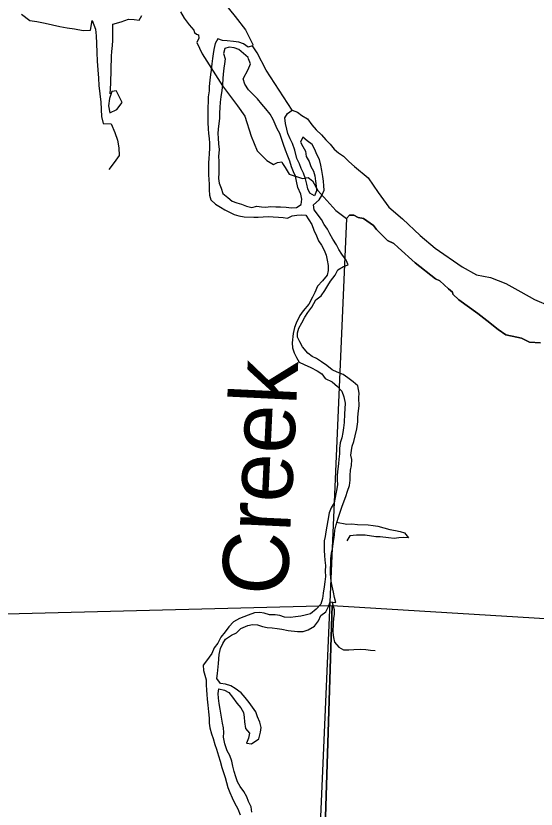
# Model space of a CAD drawing. Extents: x 1588073 to 2013523, y 1090242 to 1357120.
# Drawn here: x 1841684 to 1845644, y 1243328 to 1249361 of the extents above; entities that cross this region are included whole.
import ezdxf

# ---------------------------------------------------------------- set-up
doc = ezdxf.new("R2010")
doc.units = 0
for name, color, linetype in [('GM_X_County', 7, 'Continuous'), ('GM_X_Major_Lake', 7, 'Continuous'), ('GM_X_Minor_River', 7, 'Continuous'), ('GM_X_Minor_River_Text', 7, 'Continuous'), ('GM_X_Section', 7, 'Continuous'), ('GM_X_Township', 7, 'Continuous')]:
    doc.layers.add(name, color=color, linetype=linetype)

msp = doc.modelspace()

# ---------------------------------------------------------------- linework, layer by layer
at = {"layer": 'GM_X_County'}
msp.add_lwpolyline([(1842937.2, 1249392.1), (1842965.4, 1249342.2), (1843003.3, 1249293.4), (1843038, 1249252.2), (1843043.4, 1249233.7), (1843057.5, 1249222.9), (1843072.7, 1249216.4), (1843076, 1249191.5), (1843060.8, 1249158.9), (1843100.9, 1249071.1), (1843257, 1248829.3), (1843372, 1248677.5), (1843426.2, 1248598.3), (1843474.3, 1248444.9), (1843520.3, 1248333.8), (1843594.9, 1248260.7), (1843644.1, 1248230.6), (1843674.3, 1248246.4), (1843709.2, 1248249.6), (1843714, 1248238.5), (1843733, 1248208.3), (1843763.2, 1248156), (1843864.8, 1248124.2), (1843907.7, 1248132.1), (1843941, 1248106.7), (1843982.3, 1248033.7), (1844118.8, 1247881.3), (1844199.8, 1247821), (1844223.2, 1247844.9), (1844254.9, 1247844.9), (1844290.2, 1247826.8), (1844329.1, 1247818.7), (1844407, 1247765.3), (1844428.7, 1247736.3), (1844461.3, 1247703.7), (1844512.9, 1247652.1), (1844560, 1247628.6), (1844592.5, 1247598.7), (1844723.8, 1247482.9), (1844877.7, 1247360.7), (1844910.2, 1247345.3), (1844977.2, 1247284.7), (1845007.1, 1247260.2), (1845008.9, 1247244.8), (1845054.2, 1247201.4), (1845199.9, 1247097.1), (1845267.8, 1247043.9), (1845353.8, 1246976), (1845413.5, 1246934.4), (1845497.7, 1246917.2), (1845532.1, 1246909), (1845593.6, 1246880.1), (1845677.8, 1246873.7)], dxfattribs=at)
at = {"layer": 'GM_X_Major_Lake'}
for p, q in [((1843520.3, 1249080.3), (1843485.1, 1249133.6)), ((1843588, 1248948.1), (1843520.3, 1249080.3)), ((1843785.9, 1248643.4), (1843588, 1248948.1))]:
    msp.add_line(p, q, dxfattribs=at)
for points in [[(1843267.7, 1249462.2), (1843351.8, 1249355.9), (1843431.9, 1249253.7), (1843487.9, 1249143.4), (1843485.1, 1249133.6)], [(1843785.9, 1248643.4), (1843827.5, 1248628.2), (1843860.9, 1248603.1), (1843902.3, 1248577.9), (1843937.1, 1248532.7), (1843970, 1248493.6), (1844009.1, 1248456.4), (1844044.1, 1248419.3), (1844075.2, 1248384.3), (1844106.2, 1248347.3), (1844139.4, 1248318.2), (1844176.8, 1248293.1), (1844218.7, 1248253)], [(1844218.7, 1248253), (1844260.6, 1248215.1), (1844364.7, 1248128.9), (1844440.8, 1248018.6), (1844522.9, 1247906.3), (1844627, 1247816.1), (1844761.1, 1247689.8), (1844875.2, 1247593.6), (1845079.3, 1247453.2)], [(1845079.3, 1247453.2), (1845189.4, 1247391.1), (1845295.5, 1247371), (1845411.6, 1247324.9), (1845527.7, 1247262.8), (1845631.8, 1247202.6), (1845749.9, 1247152.5), (1845867.9, 1247076.4), (1845968, 1247012.2), (1846072.1, 1246966.1), (1846178.2, 1246922), (1846284.3, 1246861.9), (1846430.4, 1246713.5), (1846460.4, 1246682.5)]]:
    msp.add_lwpolyline(points, dxfattribs=at)
at = {"layer": 'GM_X_Minor_River'}
for points in [[(1841725.8, 1249374.9), (1841790.5, 1249324.9), (1841844.4, 1249317.3), (1841906.2, 1249305.5), (1841964, 1249291.8), (1842019.8, 1249280.2), (1842073.6, 1249270.6), (1842129.5, 1249263), (1842195.3, 1249249), (1842251.6, 1249253.4), (1842263.6, 1249325.3), (1842289.9, 1249260.3), (1842294.4, 1249208), (1842298.8, 1249151.7), (1842300.8, 1249081.5), (1842302.9, 1249015.2), (1842307.1, 1248950.9), (1842313.3, 1248886.5), (1842315.7, 1248830.3), (1842330.1, 1248703.4), (1842335, 1248595), (1842347.6, 1248542.4), (1842409.6, 1248538.6), (1842437.8, 1248473.6), (1842458.2, 1248414.9), (1842466.6, 1248358.5), (1842471, 1248300.1), (1842431.3, 1248245.1), (1842391.7, 1248192.1)], [(1842402.1, 1248767.6), (1842403.2, 1248805.7), (1842406.5, 1248849.7), (1842412.3, 1249054.2), (1842415.3, 1249090.2), (1842420.6, 1249136.2), (1842421.7, 1249174.3), (1842421.1, 1249224.5), (1842422.2, 1249262.5), (1842421.2, 1249296.7), (1842485.9, 1249314.9), (1842540.6, 1249335.4), (1842584.6, 1249332.1), (1842622.6, 1249329), (1842643.6, 1249362.5)], [(1843485.1, 1249133.6), (1843450.7, 1249122.5), (1843415.3, 1249147.6), (1843381.6, 1249160.6), (1843339.6, 1249165.9), (1843291.7, 1249171.3), (1843257.7, 1249174.2), (1843219.9, 1249185.4), (1843200.9, 1249151.8), (1843189.6, 1249106), (1843184.6, 1249072), (1843179.6, 1249036.1), (1843176.4, 1248996), (1843171.1, 1248948), (1843166.1, 1248914.1), (1843160.9, 1248872.1), (1843155.5, 1248824.1), (1843154.5, 1248790), (1843147.3, 1248746.1), (1843143.9, 1248627.8), (1843144.8, 1248587.7), (1843145.7, 1248549.5), (1843146.3, 1248501.4), (1843149.3, 1248465.2), (1843154.3, 1248428.9), (1843157.2, 1248392.7), (1843158.2, 1248354.6), (1843155, 1248312.5), (1843151.9, 1248276.5), (1843149, 1248242.5), (1843150, 1248208.3), (1843150.4, 1248152.2), (1843153.4, 1248116), (1843154.4, 1248081.8), (1843155.2, 1248037.7), (1843158, 1247997.5), (1843169, 1247961), (1843202.1, 1247928), (1843241.6, 1247904.8), (1843275.1, 1247885.8), (1843310.7, 1247866.7), (1843344.3, 1247849.6), (1843382.1, 1247840.5), (1843421.9, 1247831.4), (1843494, 1247829.3), (1843528.1, 1247830.3), (1843566.3, 1247833.2), (1843606.4, 1247834.1), (1843642.5, 1247833), (1843682.5, 1247829.9), (1843718.5, 1247826.8), (1843752.4, 1247821.8), (1843787, 1247838.9), (1843821.2, 1247843.9), (1843857.4, 1247848.9), (1843891.4, 1247845.9), (1843914.5, 1247809.1), (1843935.5, 1247774.4), (1843952.3, 1247731.8), (1843971.1, 1247687.1), (1843988.1, 1247650.5), (1844011.2, 1247615.8), (1844030.2, 1247579.1), (1844045.1, 1247540.6), (1844054.1, 1247502.2), (1844060.9, 1247461.8), (1844061.8, 1247423.7), (1844052.8, 1247387.8), (1844017.5, 1247346.7), (1843980.3, 1247305.7), (1843958.9, 1247258.2), (1843941.8, 1247220.5), (1843914.2, 1247167.1), (1843870.7, 1247118.3), (1843845.6, 1247080.9), (1843817.9, 1247023.5), (1843804.9, 1246989.8), (1843793.6, 1246945.9), (1843787.6, 1246873.9), (1843788.5, 1246835.8), (1843801.5, 1246799.3), (1843818.5, 1246762.7), (1843839.5, 1246727.9), (1843877.1, 1246708.8), (1843928.5, 1246685.3), (1843978, 1246661.8), (1844011.4, 1246638.7), (1844038.4, 1246601.8), (1844091.9, 1246578.2), (1844131, 1246543), (1844166, 1246505.9), (1844180.8, 1246463.3), (1844189.5, 1246414.9), (1844188.3, 1246372.8), (1844185.2, 1246334.8), (1844181.3, 1246268.7), (1844178.2, 1246228.7), (1844173.1, 1246192.7), (1844166, 1246152.8), (1844152.8, 1246113.1), (1844147.6, 1246071.1)], [(1843785.9, 1248643.4), (1843588, 1248948.1), (1843520.3, 1249080.3), (1843485.1, 1249133.6)], [(1843451.9, 1249045.5), (1843380, 1249104.5), (1843344.3, 1249117.6), (1843308.3, 1249122.6), (1843274, 1249113.6), (1843264.8, 1249073.7), (1843275.8, 1249035.3), (1843270.7, 1248997.3), (1843267.7, 1248963.3), (1843262.4, 1248917.3), (1843259.4, 1248883.3), (1843256.1, 1248837.2), (1843250.8, 1248793.3), (1843243.5, 1248745.3), (1843238.3, 1248703.3), (1843237.2, 1248665.2), (1843233.9, 1248621.2), (1843232.8, 1248583.1), (1843222.4, 1248499.2), (1843221.5, 1248465.1), (1843224.5, 1248430.9), (1843225.3, 1248388.7), (1843230, 1248344.5), (1843226.6, 1248292.4), (1843227.5, 1248256.3), (1843228.3, 1248214.1), (1843229, 1248167.9), (1843225.8, 1248123.9), (1843230.8, 1248089.7), (1843245.7, 1248051.1), (1843258.6, 1248010.6), (1843297.8, 1247979.4), (1843331.1, 1247952.3), (1843366.9, 1247939.3), (1843400.6, 1247928.3), (1843438.3, 1247913.1), (1843480.1, 1247903.9), (1843518.5, 1247912.8), (1843552.4, 1247907.8), (1843586.4, 1247904.9), (1843622.7, 1247911.8), (1843662.7, 1247908.7), (1843698.8, 1247909.6), (1843740.8, 1247906.4), (1843780.7, 1247901.3), (1843818.9, 1247902.2), (1843855.6, 1247925.2), (1843860.8, 1247967.2), (1843851.9, 1248005.5), (1843829.3, 1248056.3), (1843820.6, 1248104.7), (1843811.6, 1248141.1), (1843796.6, 1248175.7), (1843781.6, 1248212.2), (1843768.8, 1248256.7), (1843753.8, 1248293.2), (1843737.1, 1248339.9), (1843720.3, 1248382.5), (1843707.3, 1248421), (1843692.6, 1248465.5), (1843671.6, 1248502.3), (1843658.5, 1248536.7), (1843641.5, 1248573.3), (1843618.6, 1248614.1), (1843585.7, 1248653.2), (1843556.6, 1248690.1), (1843523.7, 1248729.2), (1843488.6, 1248764.3), (1843453.4, 1248797.4), (1843426.7, 1248842.4), (1843413.8, 1248882.9), (1843451.9, 1248954), (1843469.1, 1248995.6)], [(1843469.1, 1248995.6), (1843453.6, 1249034.5), (1843451.9, 1249045.5)], [(1842450.9, 1248790.2), (1842414.6, 1248785.3), (1842397.1, 1248731.6), (1842389.5, 1248677.7), (1842400, 1248623.2), (1842452.9, 1248649.8), (1842492.4, 1248700.8), (1842449, 1248787.7)], [(1844177, 1247454.5), (1844213.4, 1247467.5), (1844198.4, 1247504), (1844165.6, 1247549.1), (1844142.6, 1247583.9), (1844123.6, 1247620.5), (1844096.7, 1247663.4), (1844073.8, 1247702.2), (1844054.8, 1247738.9), (1844029.7, 1247773.7), (1844008.8, 1247812.4), (1843954.7, 1247886.2), (1843949.7, 1247922.5), (1843991, 1247961.4), (1844012, 1247994.9), (1844029.1, 1248034.5), (1844028.1, 1248068.7), (1844025.1, 1248102.9), (1844020.1, 1248139.1), (1844013.4, 1248185.5), (1844004.5, 1248225.8), (1843993.7, 1248268.3), (1843974.7, 1248306.9), (1843959.7, 1248343.5), (1843938.8, 1248382.2), (1843901.5, 1248411.4), (1843868.2, 1248438.4), (1843851.1, 1248400.8), (1843868.2, 1248366.2), (1843887.2, 1248331.5), (1843894.1, 1248291.2), (1843917.1, 1248254.4), (1843928, 1248216), (1843949, 1248179.3), (1843960.1, 1248144.9), (1843965, 1248104.6), (1843969.9, 1248066.3), (1843972.9, 1248030.1), (1843957.8, 1247992.4), (1843922.2, 1248011.5), (1843907.2, 1248046.1), (1843898.1, 1248080.4), (1843887.2, 1248120.9), (1843872.5, 1248165.4), (1843855.4, 1248200), (1843842.4, 1248234.5), (1843823.5, 1248277.2), (1843807.3, 1248339.9), (1843788.7, 1248390.6), (1843771.6, 1248425.1), (1843754.7, 1248465.8), (1843745.7, 1248500.1), (1843736.9, 1248542.5), (1843730.1, 1248584.8), (1843751.1, 1248618.3), (1843785.9, 1248643.4)], [(1843459.1, 1244138.9), (1843428.1, 1244176), (1843399, 1244212.9), (1843353.8, 1244244.3), (1843320.3, 1244265.3), (1843280.6, 1244278.5), (1843240.7, 1244283.7), (1843213.7, 1244320.6), (1843218.8, 1244358.5), (1843224.9, 1244434.6), (1843230.9, 1244502.6), (1843242.3, 1244550.4), (1843259.4, 1244588.1), (1843278.4, 1244621.6), (1843325.3, 1244650.4), (1843361.9, 1244669.4), (1843396.9, 1244702.5), (1843449.7, 1244725), (1843486, 1244732), (1843524, 1244728.9), (1843561.7, 1244715.8), (1843595.6, 1244708.8), (1843633.6, 1244705.7), (1843671.5, 1244700.6), (1843707.5, 1244697.5), (1843757.3, 1244686.1), (1843827.3, 1244678), (1843871.4, 1244678.8), (1843909.8, 1244691.7), (1843956.7, 1244718.4), (1843986, 1244759.7), (1844005.1, 1244799.3), (1844042, 1244828.3), (1844063.2, 1244867.8), (1844076.3, 1244903.5), (1844118.3, 1244900.3), (1844109.3, 1244936.7), (1844102.5, 1244979), (1844091.7, 1245023.5), (1844082.8, 1245061.8), (1844078.4, 1245118.1), (1844077.4, 1245156.3), (1844080.5, 1245194.3), (1844081.7, 1245234.4), (1844086.8, 1245274.4), (1844093.8, 1245308.3), (1844098.9, 1245346.2), (1844108.8, 1245414.2), (1844111.9, 1245450.2), (1844121, 1245490.1), (1844136.5, 1245541.8), (1844151.9, 1245587.5), (1844167.2, 1245631.2), (1844195.4, 1245706.6), (1844208.5, 1245746.3), (1844223.7, 1245788), (1844228.9, 1245830), (1844227.9, 1245864.1), (1844231.1, 1245906.2), (1844238.2, 1245942.1), (1844241.4, 1245986.1), (1844234.4, 1246020.4), (1844237.3, 1246054.4), (1844244.3, 1246088.3), (1844255.4, 1246124.1), (1844266.6, 1246167.9), (1844278.1, 1246219.8), (1844285.7, 1246273.7), (1844286.7, 1246309.8), (1844292, 1246355.8), (1844297.2, 1246395.8), (1844294.9, 1246456), (1844295.9, 1246490.1), (1844285.4, 1246546.6), (1844250.2, 1246577.7), (1844211, 1246608.9), (1844173.7, 1246634.1), (1844130.1, 1246651.4), (1844090.4, 1246668.6), (1844051.3, 1246701.8), (1844010, 1246729.1), (1843972.6, 1246754.2), (1843938.9, 1246769.2), (1843905.6, 1246796.3), (1843864.9, 1246843.6), (1843843.9, 1246882.3), (1843826.9, 1246916.9), (1843827.9, 1246951), (1843836.8, 1246984.8), (1843860.1, 1247026.3), (1843883.4, 1247069.7), (1843906.4, 1247105.2), (1843937.6, 1247144.4), (1843967.3, 1247201.7), (1844006.3, 1247232.7), (1844035.5, 1247272), (1844058.6, 1247309.4), (1844077.6, 1247343), (1844112.9, 1247388.1), (1844134.2, 1247429.6), (1844177, 1247454.5)], [(1844147.6, 1246071.1), (1844146.4, 1246029), (1844141.3, 1245989), (1844140.3, 1245954.9), (1844135.1, 1245915), (1844129.8, 1245867), (1844128.8, 1245832.9), (1844131.8, 1245796.7), (1844126.8, 1245762.7), (1844119.7, 1245724.8), (1844105.7, 1245657), (1844082.6, 1245619.6), (1844067.5, 1245581.9), (1844057.8, 1245524), (1844043.3, 1245436.1), (1844038.3, 1245402.2), (1844031.4, 1245368.3), (1844030.2, 1245328.2), (1844031.2, 1245294), (1844032.2, 1245255.9), (1844035.2, 1245221.7), (1844040, 1245179.4), (1844038.8, 1245137.3), (1844039.7, 1245097.2), (1844036.5, 1245057.2), (1844031.4, 1245017.2), (1844022.1, 1244971.3), (1844016.9, 1244929.3), (1844005.6, 1244887.5), (1843968.4, 1244848.5), (1843927.3, 1244813.6), (1843886.9, 1244802.7), (1843852.7, 1244795.6), (1843812.4, 1244790.8), (1843774.2, 1244785.9), (1843728.1, 1244787.2), (1843692.4, 1244800.3), (1843658.5, 1244805.3), (1843614.4, 1244806.5), (1843574.6, 1244817.7), (1843540.7, 1244822.7), (1843500.6, 1244821.8), (1843451.9, 1244803.2), (1843385, 1244777), (1843340.2, 1244752.2), (1843305, 1244713.1), (1843275.9, 1244675.9), (1843244.7, 1244636.6), (1843221.4, 1244591.2), (1843192.2, 1244553.9), (1843175, 1244510.3), (1843135.3, 1244455.2), (1843110.3, 1244421.8), (1843113.2, 1244381.6), (1843122.1, 1244345.3), (1843131.2, 1244310.9), (1843132.1, 1244272.8), (1843135, 1244232.6), (1843138, 1244198.4), (1843139, 1244164.2), (1843145.7, 1244117.9), (1843150.3, 1244067.6), (1843155, 1244019.3), (1843155.9, 1243981.2), (1843160.9, 1243944.9), (1843173.6, 1243900.4), (1843184.6, 1243864), (1843199.4, 1243819.4), (1843210.4, 1243785), (1843227, 1243732.4), (1843239.9, 1243691.9), (1843252.6, 1243645.4), (1843263.5, 1243607), (1843276.4, 1243568.5), (1843298.3, 1243491.6), (1843311.2, 1243453.1), (1843330.2, 1243414.4), (1843347.1, 1243375.8), (1843373.9, 1243328.9), (1843390.6, 1243284.3)], [(1844124.2, 1245509.2), (1844203.4, 1245495.7), (1844241.5, 1245496.6), (1844283.5, 1245493.4), (1844365.6, 1245491), (1844403.5, 1245483.9), (1844437.5, 1245480.9), (1844483.2, 1245467.6), (1844531, 1245454.1), (1844572.9, 1245446.9), (1844608.7, 1245439.9), (1844642.5, 1245428.9), (1844671.5, 1245389.9), (1844631.5, 1245393.1), (1844597.4, 1245392.1), (1844563.1, 1245387), (1844519.1, 1245390.3), (1844457.2, 1245398.1), (1844423.2, 1245399.1), (1844343.3, 1245411.4), (1844309.3, 1245412.4), (1844275.2, 1245411.4), (1844226.9, 1245406.8), (1844201.7, 1245367.3)], [(1844092.3, 1244898.3), (1844090.6, 1244898.1), (1844106.7, 1244846.5), (1844105.7, 1244810.4), (1844100.7, 1244776.4), (1844097.7, 1244742.4), (1844095.7, 1244672.3), (1844100.6, 1244634), (1844109.6, 1244597.6), (1844142.7, 1244560.6), (1844178.2, 1244539.5), (1844218.3, 1244540.3), (1844256.4, 1244541.3), (1844304.6, 1244543.9), (1844348.6, 1244540.6), (1844382.6, 1244537.6), (1844418.6, 1244534.6)], [(1843479.4, 1243303.8), (1843474.5, 1243344.1), (1843455.6, 1243384.8), (1843440.6, 1243421.3), (1843419.7, 1243462), (1843390.7, 1243499), (1843371.7, 1243535.6), (1843358.7, 1243572.1), (1843345.9, 1243614.6), (1843335, 1243655), (1843328, 1243691.4), (1843313.3, 1243735.9), (1843292.2, 1243770.6), (1843273.7, 1243825.3), (1843265.1, 1243875.7), (1843266.1, 1243909.8), (1843263.1, 1243946), (1843256.1, 1243982.3), (1843249.4, 1244026.6), (1843239.1, 1244087.1), (1843232.3, 1244131.4), (1843225.5, 1244171.8), (1843222.4, 1244206), (1843227.5, 1244241.9), (1843271.3, 1244232.6), (1843304.9, 1244215.6), (1843331.9, 1244178.7), (1843366.7, 1244133.6), (1843395.8, 1244098.6), (1843416.8, 1244061.9), (1843421.8, 1244027.7), (1843424.8, 1243991.5), (1843431.4, 1243941.1), (1843462.5, 1243906.1), (1843453.3, 1243866.3), (1843438.2, 1243828.6), (1843478.2, 1243823.4), (1843533.4, 1243862), (1843546.9, 1243913.7), (1843549.9, 1243947.8), (1843541, 1243990.1), (1843524.1, 1244030.8), (1843509.2, 1244067.3), (1843484.1, 1244102.1), (1843459.1, 1244138.9)]]:
    msp.add_lwpolyline(points, dxfattribs=at)
at = {"layer": 'GM_X_Section'}
for points in [[(1844090.1, 1244875.8), (1843922.5, 1239569.2), (1838594.4, 1239434.8), (1838728, 1244739.5)], [(1849328, 1244556.4), (1849250.7, 1239313.3), (1843922.5, 1239569.2), (1844090.1, 1244875.8)]]:
    msp.add_lwpolyline(points, close=True, dxfattribs=at)
at = {"layer": 'GM_X_Township'}
for points in [[(1842937.2, 1249392.1), (1842965.4, 1249342.2), (1843003.3, 1249293.4), (1843038, 1249252.2), (1843043.4, 1249233.7), (1843057.5, 1249222.9), (1843072.7, 1249216.4), (1843076, 1249191.5), (1843060.8, 1249158.9), (1843100.9, 1249071.1), (1843257, 1248829.3), (1843372, 1248677.5), (1843426.2, 1248598.3), (1843474.3, 1248444.9), (1843520.3, 1248333.8), (1843594.9, 1248260.7), (1843644.1, 1248230.6), (1843674.3, 1248246.4), (1843709.2, 1248249.6), (1843714, 1248238.5), (1843733, 1248208.3), (1843763.2, 1248156), (1843864.8, 1248124.2), (1843907.7, 1248132.1), (1843941, 1248106.7), (1843982.3, 1248033.7), (1844118.8, 1247881.3), (1844199.8, 1247821), (1843957, 1242219.9)], [(1845677.8, 1246873.7), (1845593.6, 1246880.1), (1845532.1, 1246909), (1845497.7, 1246917.2), (1845413.5, 1246934.4), (1845353.8, 1246976), (1845267.8, 1247043.9), (1845199.9, 1247097.1), (1845054.2, 1247201.4), (1845008.9, 1247244.8), (1845007.1, 1247260.2), (1844977.2, 1247284.7), (1844910.2, 1247345.3), (1844877.7, 1247360.7), (1844723.8, 1247482.9), (1844592.5, 1247598.7), (1844560, 1247628.6), (1844512.9, 1247652.1), (1844461.3, 1247703.7), (1844428.7, 1247736.3), (1844407, 1247765.3), (1844329.1, 1247818.7), (1844290.2, 1247826.8), (1844254.9, 1247844.9), (1844223.2, 1247844.9), (1844199.8, 1247821), (1843957, 1242219.9)]]:
    msp.add_lwpolyline(points, dxfattribs=at)

# ---------------------------------------------------------------- texts
at = {"layer": 'GM_X_Minor_River_Text'}
msp.add_text('Creek', height=500.33, rotation=87.27577, dxfattribs=at).set_placement((1843748.5, 1244946.8))

doc.saveas('drawing.dxf')
